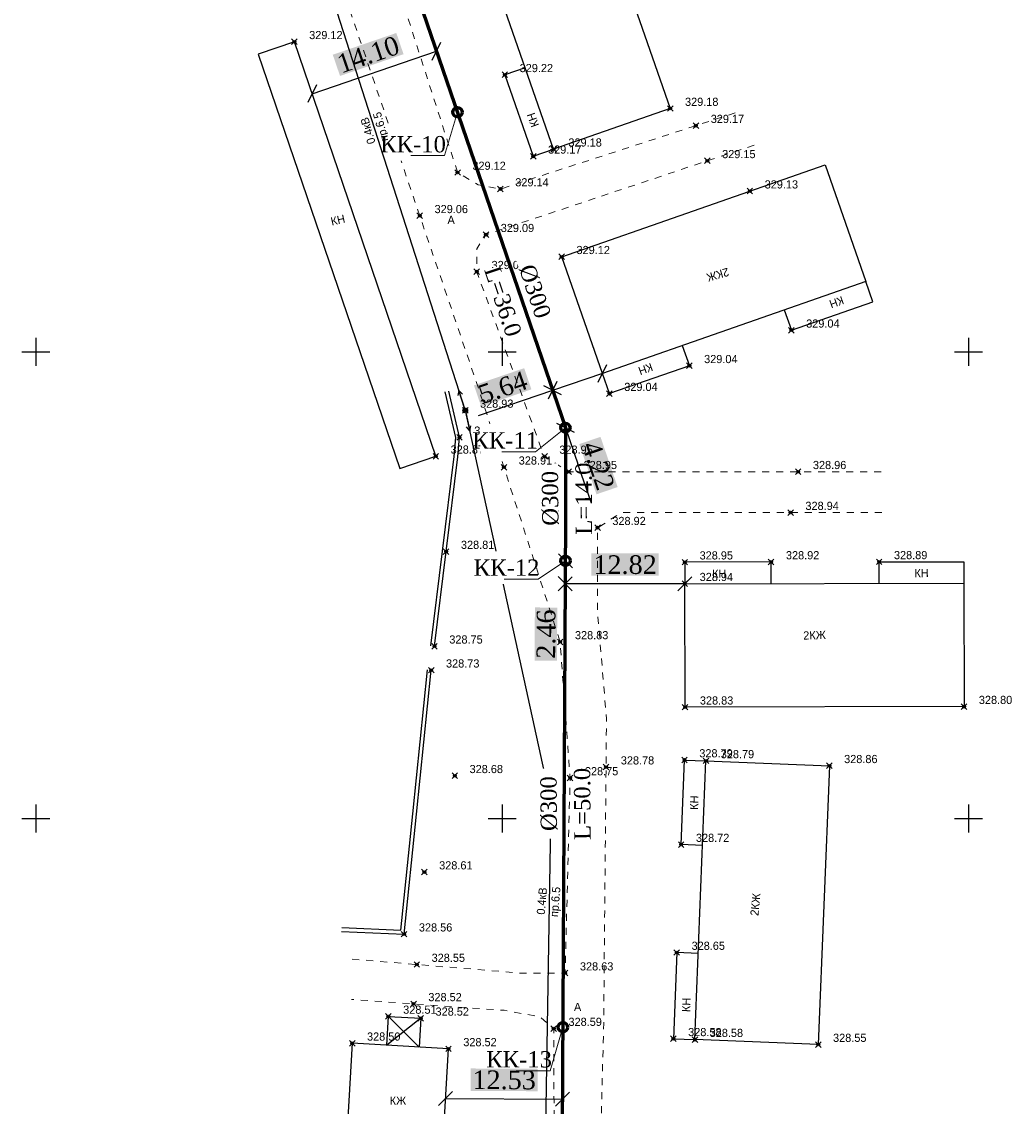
# Model space of a CAD drawing. Header units: metres. Extents: x 703769 to 722343, y 4313031 to 4317457.
# Tile 380 of 409: x 708577 to 708683, y 4316348 to 4316464. Entities that reach past the tile are written whole.
import ezdxf
from ezdxf import colors
from ezdxf.entities.mleader import LeaderData, LeaderLine
from ezdxf.math import Vec2, Vec3

# ---------------------------------------------------------------- set-up
doc = ezdxf.new("R2010")
doc.units = ezdxf.units.M
doc.header["$LTSCALE"] = 0.5
doc.header["$PDMODE"] = 35
doc.header["$PDSIZE"] = 0.3
doc.linetypes.add('Auto_Street_NotBorder_Line_m1', pattern=[3, 1.5, -1.5])
doc.linetypes.add('ДОРОГИ_СТРОЯЩ', pattern=[9, 8, -1])
for name, color, linetype in [('(001) Сетка', 92, 'Continuous'), ('(004) Точки рельефа', 7, 'Continuous'), ('(007) Здания', 7, 'Continuous'), ('(022) Возд. Линии', 7, 'Continuous'), ('(025) Дорога', 7, 'Continuous'), ('(040) Ограда', 7, 'Continuous')]:
    doc.layers.add(name, color=color, linetype=linetype)
doc.layers.add('AUTO#_ROADS_EXIST_L', color=7, linetype='Continuous', lineweight=15, true_color=0x000000)
for name, color, linetype, lineweight in [('HK1', 36, 'Continuous', 60), ('ВК_В1', 134, 'Continuous', 40), ('ВОДОПРОВОД текст', 7, 'Continuous', 50)]:
    doc.layers.add(name, color=color, linetype=linetype, lineweight=lineweight)
doc.styles.add('BM-431', font='txt')
doc.styles.add('D-431', font='txt')
doc.styles.add('Interproekt', font='isocpeur.ttf', dxfattribs={"width": 0.95, "oblique": 15})
doc.styles.add('P-131', font='txt')
doc.styles.get("Standard").update_dxf_attribs({"font": 'times.ttf'})
doc.styles.add('Times New Roman', font='times.ttf')
doc.linetypes.add('ОГРАДА_ГЛИН', pattern='A,4,["|",Standard,S=0.8,R=0,X=0,Y=-0.8],0.5,["|",Standard,S=0.8,R=0,X=0,Y=-0.8],3.5', length=8)
doc.dimstyles.new('300', dxfattribs={"dimtxt": 2, "dimasz": 1.5, "dimexe": 0, "dimexo": 0, "dimgap": 1, "dimtad": 1, "dimzin": 0, "dimdsep": 46, "dimtxsty": 'Standard', "dimblk": 'OBLIQUE', "dimcen": 0, "dimclrd": 1, "dimclre": 1, "dimclrt": 1, "dimadec": 1, "dimazin": 0, "dimtfac": 1, "dimtofl": 0, "dimtmove": 0, "dimatfit": 3, "dimfxl": 3, "dimtfill": 2, "dimtfillclr": 7, "dimtolj": 1, "dimtzin": 0, "dimlwd": 25, "dimlwe": -1, "dimarcsym": 0})

# ---------------------------------------------------------------- blocks, each defined once
blk = doc.blocks.new('Setka')
at = {"layer": '(001) Сетка'}
for p, q in [((0, 1.5), (0, -1.5)), ((-1.5, 0), (1.5, 0))]:
    blk.add_line(p, q, dxfattribs=at)
blk = doc.blocks.new('S1')
at = {"layer": '(022) Возд. Линии'}
for p, q in [((-2, 0), (-1.5, 0.25)), ((-2, 0), (-1.5, -0.25)), ((0, 0), (-2, 0))]:
    blk.add_line(p, q, dxfattribs=at)
blk = doc.blocks.new('S2')
at = {"layer": '(022) Возд. Линии'}
for p, q in [((0, 0), (2, 0)), ((2, 0), (1.5, 0.25)), ((2, 0), (1.5, -0.25))]:
    blk.add_line(p, q, dxfattribs=at)
blk = doc.blocks.new('SS')
at = {"layer": '(022) Возд. Линии'}
blk.add_circle((0, 0), 0.25, dxfattribs=at)
blk = doc.blocks.new('_Dot')
at = {"color": 0, "linetype": 'ByBlock', "lineweight": -2}
blk.add_line((-0.5, 0), (-1, 0), dxfattribs=at)
at = {"color": 0, "linetype": 'ByBlock', "const_width": 0.5}
blk.add_lwpolyline([(-0.25, 0, 1), (0.25, 0, 1)], format="xyb", close=True, dxfattribs=at)
blk = doc.blocks.new('_Oblique')
at = {"color": 0, "linetype": 'ByBlock', "lineweight": -2}
blk.add_line((-0.5, -0.5), (0.5, 0.5), dxfattribs=at)
blk = doc.blocks.new('*D497')
at = {"color": 1, "lineweight": 25, "transparency": 16777216}
blk.add_line((708608.09, 4316456.13), (708621.43, 4316460.69), dxfattribs=at)
at = {"layer": 'Defpoints', "color": 0, "lineweight": 40, "transparency": 16777216}
for p in [(708621.43, 4316460.69), (708621.43, 4316460.69), (708608.09, 4316456.13, 329.58)]:
    blk.add_point(p, dxfattribs=at)
at = {"color": 1, "lineweight": 25, "transparency": 16777216, "xscale": 1.5, "yscale": 1.5, "zscale": 1.5}
for p, rotation in [((708621.43, 4316460.69), 18.89091836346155), ((708608.09, 4316456.13), 198.8909183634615)]:
    blk.add_blockref('_Oblique', p, dxfattribs=dict(at, rotation=rotation))
at = {"color": 1, "lineweight": 40, "transparency": 16777216, "insert": (708614.11, 4316460.32), "char_height": 2, "attachment_point": 5, "rotation": 18.8909, "bg_fill": 1, "box_fill_scale": 1.1, "bg_fill_color": 7, "bg_fill_true_color": 16777215, "bg_fill_transparency": 0}
blk.add_mtext('\\A1;14.10', dxfattribs=at)
blk = doc.blocks.new('*D498')
at = {"color": 1, "lineweight": 25, "transparency": 16777216}
blk.add_line((708622.4, 4316348.43), (708634.93, 4316348.37), dxfattribs=at)
at = {"layer": 'Defpoints', "color": 0, "lineweight": 40, "transparency": 16777216}
for p in [(708622.4, 4316348.43, 657.11), (708634.93, 4316348.37), (708634.93, 4316348.37)]:
    blk.add_point(p, dxfattribs=at)
at = {"color": 1, "lineweight": 25, "transparency": 16777216, "xscale": 1.5, "yscale": 1.5, "zscale": 1.5}
for p, rotation in [((708622.4, 4316348.43), 179.6889129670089), ((708634.93, 4316348.37), 359.6889129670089)]:
    blk.add_blockref('_Oblique', p, dxfattribs=dict(at, rotation=rotation))
at = {"color": 1, "lineweight": 40, "transparency": 16777216, "insert": (708628.68, 4316350.42), "char_height": 2, "attachment_point": 5, "rotation": 359.6889, "bg_fill": 1, "box_fill_scale": 1.1, "bg_fill_color": 7, "bg_fill_true_color": 16777215, "bg_fill_transparency": 0}
blk.add_mtext('\\A1;12.53', dxfattribs=at)
blk = doc.blocks.new('*D503')
at = {"color": 1, "lineweight": 25, "transparency": 16777216}
blk.add_line((708648.05, 4316403.62), (708635.23, 4316403.62), dxfattribs=at)
at = {"layer": 'Defpoints', "color": 0, "lineweight": 40, "transparency": 16777216}
for p in [(708635.23, 4316403.62), (708635.23, 4316403.62), (708648.05, 4316403.62, 329.58)]:
    blk.add_point(p, dxfattribs=at)
at = {"color": 1, "lineweight": 25, "transparency": 16777216, "xscale": 1.5, "yscale": 1.5, "zscale": 1.5, "rotation": 180}
blk.add_blockref('_Oblique', (708635.23, 4316403.62), dxfattribs=at)
at = {"color": 1, "lineweight": 25, "transparency": 16777216, "xscale": 1.5, "yscale": 1.5, "zscale": 1.5}
blk.add_blockref('_Oblique', (708648.05, 4316403.62), dxfattribs=at)
at = {"color": 1, "lineweight": 40, "transparency": 16777216, "insert": (708641.64, 4316405.64), "char_height": 2, "attachment_point": 5, "bg_fill": 1, "box_fill_scale": 1.1, "bg_fill_color": 7, "bg_fill_true_color": 16777215, "bg_fill_transparency": 0}
blk.add_mtext('\\A1;12.82', dxfattribs=at)
blk = doc.blocks.new('*D504')
at = {"color": 1, "lineweight": 25, "transparency": 16777216}
for p, q in [((708635.25, 4316406.08), (708635.23, 4316403.62)), ((708635.23, 4316403.62), (708635.18, 4316394.71))]:
    blk.add_line(p, q, dxfattribs=at)
at = {"layer": 'Defpoints', "color": 0, "lineweight": 40, "transparency": 16777216}
for p in [(708635.25, 4316406.08), (708635.25, 4316406.08), (708635.23, 4316403.62)]:
    blk.add_point(p, dxfattribs=at)
at = {"color": 1, "lineweight": 25, "transparency": 16777216, "xscale": 1.5, "yscale": 1.5, "zscale": 1.5}
for p, rotation in [((708635.25, 4316406.08), 89.68891296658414), ((708635.23, 4316403.62), 269.6889129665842)]:
    blk.add_blockref('_Oblique', p, dxfattribs=dict(at, rotation=rotation))
at = {"color": 1, "lineweight": 40, "transparency": 16777216, "insert": (708633.18, 4316398.22), "char_height": 2, "attachment_point": 5, "rotation": 89.6889, "bg_fill": 1, "box_fill_scale": 1.1, "bg_fill_color": 7, "bg_fill_true_color": 16777215, "bg_fill_transparency": 0}
blk.add_mtext('\\A1;2.46', dxfattribs=at)
blk = doc.blocks.new('*D505')
at = {"color": 1, "lineweight": 25, "transparency": 16777216}
for p, q in [((708639.21, 4316426.16), (708633.87, 4316424.34)), ((708633.87, 4316424.34), (708625.9, 4316421.61))]:
    blk.add_line(p, q, dxfattribs=at)
at = {"layer": 'Defpoints', "color": 0, "lineweight": 40, "transparency": 16777216}
for p in [(708639.21, 4316426.16, 329.58), (708633.87, 4316424.34), (708633.87, 4316424.34)]:
    blk.add_point(p, dxfattribs=at)
at = {"color": 1, "lineweight": 25, "transparency": 16777216, "xscale": 1.5, "yscale": 1.5, "zscale": 1.5}
for p, rotation in [((708639.21, 4316426.16), 18.89091836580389), ((708633.87, 4316424.34), 198.8909183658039)]:
    blk.add_blockref('_Oblique', p, dxfattribs=dict(at, rotation=rotation))
at = {"color": 1, "lineweight": 40, "transparency": 16777216, "insert": (708628.53, 4316424.64), "char_height": 2, "attachment_point": 5, "rotation": 18.8909, "bg_fill": 1, "box_fill_scale": 1.1, "bg_fill_color": 7, "bg_fill_true_color": 16777215, "bg_fill_transparency": 0}
blk.add_mtext('\\A1;5.64', dxfattribs=at)
blk = doc.blocks.new('*D506')
at = {"color": 1, "lineweight": 25, "transparency": 16777216}
for p, q in [((708633.87, 4316424.34), (708635.24, 4316420.34)), ((708635.24, 4316420.34), (708637.99, 4316412.3))]:
    blk.add_line(p, q, dxfattribs=at)
at = {"layer": 'Defpoints', "color": 0, "lineweight": 40, "transparency": 16777216}
for p in [(708633.87, 4316424.34), (708635.24, 4316420.34), (708635.24, 4316420.34)]:
    blk.add_point(p, dxfattribs=at)
at = {"color": 1, "lineweight": 25, "transparency": 16777216, "xscale": 1.5, "yscale": 1.5, "zscale": 1.5}
for p, rotation in [((708633.87, 4316424.34), 108.8909183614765), ((708635.24, 4316420.34), 288.8909183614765)]:
    blk.add_blockref('_Oblique', p, dxfattribs=dict(at, rotation=rotation))
at = {"color": 1, "lineweight": 40, "transparency": 16777216, "insert": (708638.77, 4316416.27), "char_height": 2, "attachment_point": 5, "rotation": 288.8909, "bg_fill": 1, "box_fill_scale": 1.1, "bg_fill_color": 7, "bg_fill_true_color": 16777215, "bg_fill_transparency": 0}
blk.add_mtext('\\A1;4.22', dxfattribs=at)

msp = doc.modelspace()

# ---------------------------------------------------------------- linework, layer by layer
at = {"layer": '(007) Здания'}
for points, elevation in [([(708636.635, 4316482.779), (708646.481, 4316454.545), (708633.981, 4316450.186), (708624.135, 4316478.42)], 329.578), ([(708621.355, 4316417.276), (708606.194, 4316461.698), (708602.33, 4316460.379), (708617.491, 4316415.957)], 329.578), ([(708634.85, 4316438.661), (708663.084, 4316448.507), (708667.443, 4316436.007), (708639.209, 4316426.161)], 329.578), ([(708677.976, 4316390.442), (708648.074, 4316390.382), (708648.048, 4316403.62), (708677.95, 4316403.68)], 329.578), ([(708663.537, 4316384.105), (708662.35, 4316354.226), (708649.122, 4316354.752), (708650.31, 4316384.63)], 329.578), ([(708621.994, 4316341.407), (708622.714, 4316353.763), (708612.396, 4316354.364), (708611.676, 4316342.008)], 657.111)]:
    msp.add_lwpolyline(points, close=True, dxfattribs=dict(at, elevation=elevation))
for points, elevation in [([(708630.935, 4316458.922), (708628.755, 4316458.162), (708631.801, 4316449.426), (708633.981, 4316450.186)], 329.578), ([(708658.707, 4316432.96), (708659.467, 4316430.78), (708668.203, 4316433.827), (708667.443, 4316436.007)], 329.578), ([(708647.773, 4316429.147), (708648.53, 4316426.976), (708639.966, 4316423.989), (708639.209, 4316426.161)], 329.578), ([(708657.3, 4316403.639), (708657.296, 4316405.947), (708648.043, 4316405.929), (708648.048, 4316403.62)], 329.578), ([(708668.88, 4316403.662), (708668.876, 4316405.961), (708677.945, 4316405.979), (708677.95, 4316403.68)], 329.578), ([(708649.95, 4316375.568), (708647.652, 4316375.659), (708648.012, 4316384.722), (708650.31, 4316384.63)], 329.578), ([(708649.49, 4316363.997), (708647.183, 4316364.089), (708646.816, 4316354.844), (708649.122, 4316354.752)], 329.578), ([(708616.09, 4316354.149), (708616.27, 4316357.242), (708619.74, 4316357.04), (708619.559, 4316353.947)], 657.111)]:
    msp.add_lwpolyline(points, dxfattribs=dict(at, elevation=elevation))
at = {"layer": '(007) Здания', "elevation": 657.111, "flags": 128}
for points in [[(708619.74, 4316357.04), (708616.09, 4316354.149)], [(708616.27, 4316357.242), (708619.559, 4316353.947)]]:
    msp.add_lwpolyline(points, dxfattribs=at)
at = {"layer": '(022) Возд. Линии', "elevation": 657.915, "flags": 128}
msp.add_lwpolyline([(708583.795, 4316549.207), (708595.328, 4316510.672), (708607.068, 4316476.366), (708624.506, 4316422.193), (708633.694, 4316380.137), (708633.113, 4316345.337), (708633.17, 4316289.162)], dxfattribs=at)
at = {"layer": '(040) Ограда', "linetype": 'ОГРАДА_ГЛИН', "elevation": 329.578, "flags": 128}
for points in [[(708620.817, 4316396.966), (708623.307, 4316417.254), (708623.487, 4316419.277), (708622.357, 4316424.172)], [(708611.265, 4316366.759), (708617.597, 4316366.473), (708618.877, 4316378.943), (708620.464, 4316394.39)]]:
    msp.add_lwpolyline(points, dxfattribs=at)
at = {"layer": '(040) Ограда', "elevation": 329.578, "flags": 128}
for points in [[(708621.214, 4316396.917), (708623.705, 4316417.212), (708623.891, 4316419.305), (708622.747, 4316424.262)], [(708611.247, 4316366.359), (708617.956, 4316366.056), (708619.275, 4316378.902), (708620.861, 4316394.349)]]:
    msp.add_lwpolyline(points, dxfattribs=at)
at = {"color": 36, "lineweight": 60, "flags": 128}
msp.add_lwpolyline([(708592.975, 4316549.318), (708601.672, 4316520.364), (708617.007, 4316473.627), (708635.241, 4316420.341), (708635.241, 4316420.341), (708635.271, 4316410.736), (708634.483, 4316265.636), (708634.483, 4316265.636)], dxfattribs=at)
at = {"color": 0, "linetype": 'ByBlock', "lineweight": -2, "transparency": 16777216}
for p in [(708606.194, 4316461.698, 329.125), (708628.755, 4316458.162, 329.216), (708646.481, 4316454.545, 329.184), (708649.236, 4316452.713, 329.173), (708633.981, 4316450.186, 329.18), (708631.801, 4316449.426, 329.175), (708650.459, 4316448.943, 329.15), (708623.689, 4316447.692, 329.123), (708628.284, 4316445.917, 329.138), (708655.016, 4316445.693, 329.129), (708619.635, 4316443.049, 329.061), (708626.727, 4316441.022, 329.089), (708634.85, 4316438.661, 329.121), (708625.745, 4316437.055, 329.051), (708659.467, 4316430.78, 329.04), (708648.53, 4316426.976, 329.036), (708639.966, 4316423.989, 329.042), (708624.506, 4316422.193, 328.928), (708623.891, 4316419.305, 328.902), (708621.355, 4316417.276, 328.873), (708633.009, 4316417.261, 328.945), (708628.656, 4316416.102, 328.908), (708635.611, 4316415.616, 328.95), (708660.191, 4316415.616, 328.957), (708659.387, 4316411.242, 328.937), (708638.691, 4316409.622, 328.923), (708622.459, 4316407.065, 328.813), (708648.043, 4316405.929, 328.947), (708657.296, 4316405.947, 328.92), (708668.876, 4316405.961, 328.892), (708648.048, 4316403.62, 328.938), (708621.214, 4316396.917, 328.748), (708634.682, 4316397.381, 328.829), (708620.861, 4316394.349, 328.732), (708648.074, 4316390.382, 328.832), (708677.976, 4316390.442, 328.798), (708639.599, 4316383.961, 328.781), (708648.012, 4316384.722, 328.787), (708650.31, 4316384.63, 328.787), (708663.537, 4316384.105, 328.856), (708623.39, 4316383.031, 328.684), (708635.748, 4316382.802, 328.752), (708647.652, 4316375.659, 328.715), (708620.126, 4316372.71, 328.607), (708617.956, 4316366.056, 328.558), (708647.183, 4316364.089, 328.647), (708619.319, 4316362.803, 328.548), (708635.218, 4316361.882, 328.633), (708618.97, 4316358.587, 328.522), (708616.27, 4316357.242, 328.515), (708619.74, 4316357.04, 328.518), (708633.988, 4316355.939, 328.594), (708646.816, 4316354.844, 328.585), (708612.396, 4316354.364, 328.5), (708622.714, 4316353.763, 328.517), (708649.122, 4316354.752, 328.584), (708662.35, 4316354.226, 328.554)]:
    msp.add_point(p, dxfattribs=at)
at = {"layer": 'AUTO#_ROADS_EXIST_L', "color": 0, "linetype": 'Auto_Street_NotBorder_Line_m1', "lineweight": 15, "elevation": 329.578, "flags": 128}
for points in [[(708612.399, 4316363.376), (708630.451, 4316361.882), (708633.701, 4316361.882), (708635.218, 4316361.882), (708635.748, 4316382.802), (708634.682, 4316397.381), (708629.212, 4316414.373), (708626.037, 4316424.237), (708610.363, 4316470.293), (708598.457, 4316504.176), (708596.043, 4316504.827), (708581.567, 4316499.722)], [(708634.459, 4316485.366), (708614.81, 4316478.591), (708614.215, 4316477.16), (708623.689, 4316447.692), (708625.896, 4316446.383), (708628.284, 4316445.917), (708653.683, 4316454.156)], [(708655.492, 4316450.623), (708629.2, 4316441.848), (708626.727, 4316441.022), (708625.745, 4316439.515), (708625.745, 4316437.055), (708632.962, 4316417.29), (708635.611, 4316415.616), (708669.606, 4316415.616)], [(708669.173, 4316411.242), (708641.285, 4316411.242), (708638.691, 4316409.622), (708638.691, 4316400.577), (708639.647, 4316389.139), (708639.647, 4316389.139), (708639.348, 4316356.513), (708638.626, 4316327.627), (708638.472, 4316289.986)], [(708634.352, 4316289.439), (708634.12, 4316327.166), (708634.12, 4316327.166), (708633.988, 4316355.939), (708632.539, 4316357.191), (708628.682, 4316357.898), (708612.327, 4316359.059)]]:
    msp.add_lwpolyline(points, dxfattribs=at)
at = {"layer": 'HK1'}
for centre in [(708623.67, 4316454.156), (708635.241, 4316420.341), (708635.246, 4316406.081), (708634.974, 4316356.082)]:
    msp.add_circle(centre, 0.5, dxfattribs=at)

# ---------------------------------------------------------------- block references
at = {"layer": '(001) Сетка'}
for p in [(708578.465, 4316428.456), (708628.465, 4316428.456), (708678.465, 4316428.456), (708578.465, 4316378.456), (708578.465, 4316378.456), (708628.465, 4316378.456), (708628.465, 4316378.456), (708678.465, 4316378.456), (708678.465, 4316378.456)]:
    msp.add_blockref('Setka', p, dxfattribs=at)
at = {"layer": '(022) Возд. Линии'}
for name, p, rotation in [('S1', (708624.427, 4316422.432, 329.578), 288.0509835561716), ('SS', (708624.506, 4316422.193, 329.578), 288.0509835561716), ('S2', (708624.558, 4316421.952, 329.578), 282.323751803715), ('S1', (708633.638, 4316380.382, 329.578), 282.7599454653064), ('SS', (708633.694, 4316380.137, 329.578), 282.7599454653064), ('S2', (708633.69, 4316379.887, 329.578), 269.9318874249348)]:
    msp.add_blockref(name, p, dxfattribs=dict(at, rotation=rotation))

# ---------------------------------------------------------------- texts
at = {"layer": '(004) Точки рельефа', "color": 18, "true_color": 0x000000, "style": 'D-431'}
for s, p in [('329.12', (708607.78, 4316461.983, 329.125)), ('329.22', (708630.341, 4316458.446, 329.216)), ('329.18', (708648.067, 4316454.829, 329.184)), ('329.17', (708650.822, 4316452.997, 329.173)), ('329.17', (708633.388, 4316449.71, 329.175)), ('329.18', (708635.567, 4316450.47, 329.18)), ('329.15', (708652.045, 4316449.227, 329.15)), ('329.12', (708625.275, 4316447.976, 329.123)), ('329.14', (708629.87, 4316446.202, 329.138)), ('329.13', (708656.602, 4316445.977, 329.129)), ('329.06', (708621.221, 4316443.334, 329.061)), ('329.09', (708628.313, 4316441.307, 329.089)), ('329.12', (708636.436, 4316438.945, 329.121)), ('329.05', (708627.331, 4316437.34, 329.051)), ('329.04', (708661.053, 4316431.065, 329.04)), ('329.04', (708650.116, 4316427.26, 329.036)), ('329.04', (708641.552, 4316424.274, 329.042)), ('328.93', (708626.092, 4316422.477, 328.928)), ('328.90', (708625.477, 4316419.589, 328.902)), ('328.87', (708622.941, 4316417.559, 328.873)), ('328.95', (708634.595, 4316417.545, 328.945)), ('328.91', (708630.242, 4316416.386, 328.908)), ('328.95', (708637.197, 4316415.901, 328.95)), ('328.96', (708661.777, 4316415.902, 328.957)), ('328.94', (708660.973, 4316411.526, 328.937)), ('328.92', (708640.277, 4316409.906, 328.923)), ('328.81', (708624.046, 4316407.348, 328.813)), ('328.95', (708649.629, 4316406.213, 328.947)), ('328.92', (708658.882, 4316406.231, 328.92)), ('328.89', (708670.462, 4316406.246, 328.892)), ('328.94', (708649.634, 4316403.904, 328.938)), ('328.83', (708636.268, 4316397.664, 328.829)), ('328.75', (708622.8, 4316397.201, 328.748)), ('328.73', (708622.448, 4316394.633, 328.732)), ('328.83', (708649.66, 4316390.665, 328.832)), ('328.80', (708679.562, 4316390.725, 328.798)), ('328.79', (708649.598, 4316385.006, 328.787)), ('328.79', (708651.896, 4316384.915, 328.787)), ('328.68', (708624.976, 4316383.317, 328.684)), ('328.78', (708641.185, 4316384.244, 328.781)), ('328.86', (708665.123, 4316384.39, 328.856)), ('328.75', (708637.334, 4316383.086, 328.752)), ('328.72', (708649.238, 4316375.943, 328.715)), ('328.61', (708621.712, 4316372.995, 328.607)), ('328.56', (708619.542, 4316366.342, 328.558)), ('328.65', (708648.769, 4316364.374, 328.647)), ('328.55', (708620.905, 4316363.087, 328.548)), ('328.63', (708636.804, 4316362.167, 328.633)), ('328.52', (708620.556, 4316358.871, 328.522)), ('328.51', (708617.856, 4316357.526, 328.515)), ('328.52', (708621.326, 4316357.324, 328.518)), ('328.59', (708635.574, 4316356.223, 328.594)), ('328.50', (708613.982, 4316354.648, 328.5)), ('328.58', (708648.402, 4316355.127, 328.585)), ('328.58', (708650.709, 4316355.035, 328.584)), ('328.55', (708663.936, 4316354.51, 328.554)), ('328.52', (708624.3, 4316354.046, 328.517))]:
    msp.add_text(s, height=0.875, dxfattribs=at).set_placement(p)
at = {"layer": '(007) Здания', "style": 'P-131'}
for s, rotation, p in [('КН', 109.59305, (708632.437, 4316452.74, 1.552)), ('КН', 12.90815, (708610.207, 4316441.994, 329.578)), ('2КЖ', 196.05151, (708652.632, 4316437.491, 1.552)), ('КН', 199.59305, (708664.889, 4316434.462, 1.552)), ('КН', 199.59305, (708644.416, 4316427.301, 1.552)), ('КН', 0.48261, (708650.967, 4316404.243, 1.552)), ('КН', 0.48261, (708672.656, 4316404.307, 1.552)), ('2КЖ', 1.70199, (708660.748, 4316397.624, 329.578)), ('КН', 88.09293, (708649.462, 4316379.367, 1.552)), ('2КЖ', 84.55139, (708655.931, 4316367.989, 1.552)), ('КН', 88.09293, (708648.621, 4316357.694, 1.552))]:
    msp.add_text(s, height=0.88, rotation=rotation, dxfattribs=at).set_placement(p)
msp.add_text('КЖ', height=0.88, dxfattribs=at).set_placement((708616.407, 4316347.777, 329.578))
at = {"layer": '(022) Возд. Линии', "style": 'BM-431'}
for s, rotation, p in [('пр.6.5', 105.86771, (708616.316, 4316451.144, 329.578)), ('0.4кВ', 105.86771, (708614.897, 4316450.879, 329.578)), ('0.4кВ', 85.17106, (708633.029, 4316368.119, 329.578)), ('пр.6.5', 85.17106, (708634.45, 4316367.866, 329.578))]:
    msp.add_text(s, height=0.875, rotation=rotation, dxfattribs=at).set_placement(p)
at = {"layer": '(025) Дорога', "linetype": 'ДОРОГИ_СТРОЯЩ', "style": 'BM-431'}
for p in [(708622.605, 4316442.179, 329.578), (708633.781, 4316411.372, 329.578), (708636.163, 4316357.818, 329.578)]:
    msp.add_text('A', height=0.875, dxfattribs=at).set_placement(p)

# ---------------------------------------------------------------- dimensions: what is measured, and where the dimension line sits
at = {"color": 1, "lineweight": 40}
for p1, p2, picture, middle in [((708608.094, 4316456.129, 329.578), (708621.433, 4316460.694), '*D497', (708614.109, 4316460.323)), ((708639.209, 4316426.161, 329.578), (708633.874, 4316424.335), '*D505', (708628.525, 4316424.64))]:
    dim = msp.add_aligned_dim(p1=p1, p2=p2, distance=0, dimstyle='300', dxfattribs=at)
    dim.commit()
    dim.dimension.update_dxf_attribs({"geometry": picture, "text_midpoint": middle})

# ---------------------------------------------------------------- next in the draw order: texts
at = {"layer": 'ВОДОПРОВОД текст', "color": 7, "linetype": 'Continuous', "lineweight": 50, "char_height": 1.75, "width": 7.48307, "attachment_point": 5, "style": 'Times New Roman', "bg_fill": 3, "box_fill_scale": 1, "bg_fill_color": 256, "bg_fill_transparency": 16714492}
for s, insert, rotation in [('%%C300', (708631.968, 4316434.949), 288.35599), ('L=14.0', (708637.225, 4316412.735, 445.973), 90.42759), ('%%C300', (708633.639, 4316412.766), 90.42759), ('L=50.0', (708637.068, 4316380.016, 445.973), 90.42759), ('%%C300', (708633.483, 4316380.047), 90.42759)]:
    msp.add_mtext(s, dxfattribs=dict(at, insert=insert, rotation=rotation))

# ---------------------------------------------------------------- next in the draw order: leaders
at = {"layer": 'ВК_В1', "color": 7, "lineweight": 13}
ml = msp.add_multileader_mtext('Standard', dxfattribs=at)
ml.set_content('{\\fTimes New Roman|b0|i0|c204|p18;\\Q0;\\W1;КК-\\fTimes New Roman|b0|i0|c0|p18;10}', color=7, style='Interproekt')
ml.set_leader_properties(color=256, linetype='Continuous', lineweight=13)
ml.set_arrow_properties(name='DOT')
ml.build(insert=Vec2(0, 0))
ml.multileader.update_dxf_attribs({"text_left_attachment_type": 6, "text_right_attachment_type": 6, "dogleg_length": 0, "arrow_head_size": 0.00144})
ctx = ml.context
ctx.base_point, ctx.char_height, ctx.arrow_head_size, ctx.landing_gap_size, ctx.plane_origin = Vec3(708615.538, 4316449.494, 732.384), 1.75, 0.00144, 0.0008, Vec3(709486.818, 4316489.515, 732.384)
ctx.left_attachment, ctx.right_attachment, ctx.text_align_type = 6, 6, 1
notes = []
notes.append((ctx, [(1, (1, 1, 0), (708622.292, 4316449.494, 732.384), (-1, 0), 0, [(0, [(708623.67, 4316454.156, 732.384)], 0, [])])]))
ctx.mtext.insert, ctx.mtext.rotation, ctx.mtext.width, ctx.mtext.alignment, ctx.mtext.flow_direction = Vec3(708618.915, 4316451.594, 732.384), 6.2831853, 3.59135, 2, 5
ctx.mtext.has_bg_fill, ctx.mtext.bg_color, ctx.mtext.bg_scale_factor, ctx.mtext.bg_transparency, ctx.mtext.use_window_bg_color = 1, -1027028792, 1.5, 0, 1
ml = msp.add_multileader_mtext('Standard', dxfattribs=at)
ml.set_content('{\\fTimes New Roman|b0|i0|c204|p18;\\Q0;\\W1;КК-\\fTimes New Roman|b0|i0|c0|p18;11}', color=7, style='Interproekt')
ml.set_leader_properties(color=256, linetype='Continuous', lineweight=13)
ml.set_arrow_properties(name='DOT')
ml.build(insert=Vec2(0, 0))
ml.multileader.update_dxf_attribs({"text_left_attachment_type": 6, "text_right_attachment_type": 6, "dogleg_length": 0, "arrow_head_size": 0.00144})
ctx = ml.context
ctx.base_point, ctx.char_height, ctx.arrow_head_size, ctx.landing_gap_size, ctx.plane_origin = Vec3(708625.522, 4316417.756, 732.384), 1.75, 0.00144, 0.0008, Vec3(709496.579, 4316457.778, 732.384)
ctx.left_attachment, ctx.right_attachment, ctx.text_align_type = 6, 6, 1
notes.append((ctx, [(1, (1, 1, 0), (708632.053, 4316417.756, 732.384), (-1, 0), 0, [(0, [(708635.241, 4316420.341, 732.384)], 0, [])])]))
ctx.mtext.insert, ctx.mtext.rotation, ctx.mtext.width, ctx.mtext.alignment, ctx.mtext.flow_direction = Vec3(708628.788, 4316419.856, 732.384), 6.2831853, 3.59135, 2, 5
ctx.mtext.has_bg_fill, ctx.mtext.bg_color, ctx.mtext.bg_scale_factor, ctx.mtext.bg_transparency, ctx.mtext.use_window_bg_color = 1, -1027028792, 1.5, 0, 1
ml = msp.add_multileader_mtext('Standard', dxfattribs=at)
ml.set_content('{\\fTimes New Roman|b0|i0|c204|p18;\\Q0;\\W1;КК-\\fTimes New Roman|b0|i0|c0|p18;12}', color=7, style='Interproekt')
ml.set_leader_properties(color=256, linetype='Continuous', lineweight=13)
ml.set_arrow_properties(name='DOT')
ml.build(insert=Vec2(0, 0))
ml.multileader.update_dxf_attribs({"text_left_attachment_type": 6, "text_right_attachment_type": 6, "dogleg_length": 0, "arrow_head_size": 0.00144})
ctx = ml.context
ctx.base_point, ctx.char_height, ctx.arrow_head_size, ctx.landing_gap_size, ctx.plane_origin = Vec3(708625.571, 4316404.117, 732.384), 1.75, 0.00144, 0.0008, Vec3(709498.393, 4316441.44, 732.384)
ctx.left_attachment, ctx.right_attachment, ctx.text_align_type = 6, 6, 1
notes.append((ctx, [(1, (1, 1, 0), (708632.31, 4316404.117, 732.384), (-1, 0), 0, [(0, [(708635.246, 4316406.081, 732.384)], 0, [])])]))
ctx.mtext.insert, ctx.mtext.rotation, ctx.mtext.width, ctx.mtext.alignment, ctx.mtext.flow_direction = Vec3(708628.94, 4316406.217, 732.384), 6.2831853, 3.59135, 2, 5
ctx.mtext.has_bg_fill, ctx.mtext.bg_color, ctx.mtext.bg_scale_factor, ctx.mtext.bg_transparency, ctx.mtext.use_window_bg_color = 1, -1027028792, 1.5, 0, 1
ml = msp.add_multileader_mtext('Standard', dxfattribs=at)
ml.set_content('{\\fTimes New Roman|b0|i0|c204|p18;\\Q0;\\W1;КК-\\fTimes New Roman|b0|i0|c0|p18;13}', color=7, style='Interproekt')
ml.set_leader_properties(color=256, linetype='Continuous', lineweight=13)
ml.set_arrow_properties(name='DOT')
ml.build(insert=Vec2(0, 0))
ml.multileader.update_dxf_attribs({"text_left_attachment_type": 6, "text_right_attachment_type": 6, "dogleg_length": 0, "arrow_head_size": 0.00144})
ctx = ml.context
ctx.base_point, ctx.char_height, ctx.arrow_head_size, ctx.landing_gap_size, ctx.plane_origin = Vec3(708626.964, 4316351.42, 732.384), 1.75, 0.00144, 0.0008, Vec3(709498.122, 4316391.441, 732.384)
ctx.left_attachment, ctx.right_attachment, ctx.text_align_type = 6, 6, 1
notes.append((ctx, [(1, (1, 1, 0), (708633.596, 4316351.42, 732.384), (-1, 0), 0, [(0, [(708634.974, 4316356.082, 732.384)], 0, [])])]))
ctx.mtext.insert, ctx.mtext.rotation, ctx.mtext.width, ctx.mtext.alignment, ctx.mtext.flow_direction = Vec3(708630.28, 4316353.52, 732.384), 6.2831853, 3.59135, 2, 5
ctx.mtext.has_bg_fill, ctx.mtext.bg_color, ctx.mtext.bg_scale_factor, ctx.mtext.bg_transparency, ctx.mtext.use_window_bg_color = 1, -1027028792, 1.5, 0, 1
for ctx, leaders in notes:
    for number, flags, end, landing, length, lines in leaders:
        leader = LeaderData()
        leader.index, (leader.has_last_leader_line, leader.has_dogleg_vector, leader.attachment_direction) = number, flags
        leader.last_leader_point, leader.dogleg_vector, leader.dogleg_length = Vec3(end), Vec3(landing), length
        for number, points, colour, breaks in lines:
            line = LeaderLine()
            line.index, line.vertices, line.color, line.breaks = number, Vec3.list(points), colors.encode_raw_color(colour), breaks
            leader.lines.append(line)
        ctx.leaders.append(leader)

# ---------------------------------------------------------------- next in the draw order: texts
at = {"layer": 'ВОДОПРОВОД текст', "color": 7, "linetype": 'Continuous', "lineweight": 50, "insert": (708628.547, 4316433.874, 445.973), "char_height": 1.75, "width": 7.48307, "attachment_point": 5, "rotation": 288.35599, "style": 'Times New Roman', "bg_fill": 3, "box_fill_scale": 1, "bg_fill_color": 256, "bg_fill_transparency": 16714492}
msp.add_mtext('L=36.0', dxfattribs=at)

# ---------------------------------------------------------------- next in the draw order: dimensions: what is measured, and where the dimension line sits
at = {"color": 1, "lineweight": 40}
for p1, p2, picture, middle in [((708633.874, 4316424.335), (708635.241, 4316420.341), '*D506', (708638.771, 4316416.265)), ((708648.048, 4316403.62, 329.578), (708635.232, 4316403.62), '*D503', (708641.64, 4316405.64)), ((708622.403, 4316348.434, 657.111), (708634.932, 4316348.366), '*D498', (708628.679, 4316350.42))]:
    dim = msp.add_aligned_dim(p1=p1, p2=p2, distance=0, dimstyle='300', dxfattribs=at)
    dim.commit()
    dim.dimension.update_dxf_attribs({"geometry": picture, "text_midpoint": middle})
dim = msp.add_linear_dim(base=(708635.246, 4316406.081), p1=(708635.232, 4316403.62), p2=(708635.246, 4316406.081), angle=89.68891, dimstyle='300', dxfattribs=at)
dim.commit()
dim.dimension.update_dxf_attribs({"geometry": '*D504', "text_midpoint": (708635.203, 4316398.207), "dimtype": 161})

doc.saveas('drawing.dxf')
